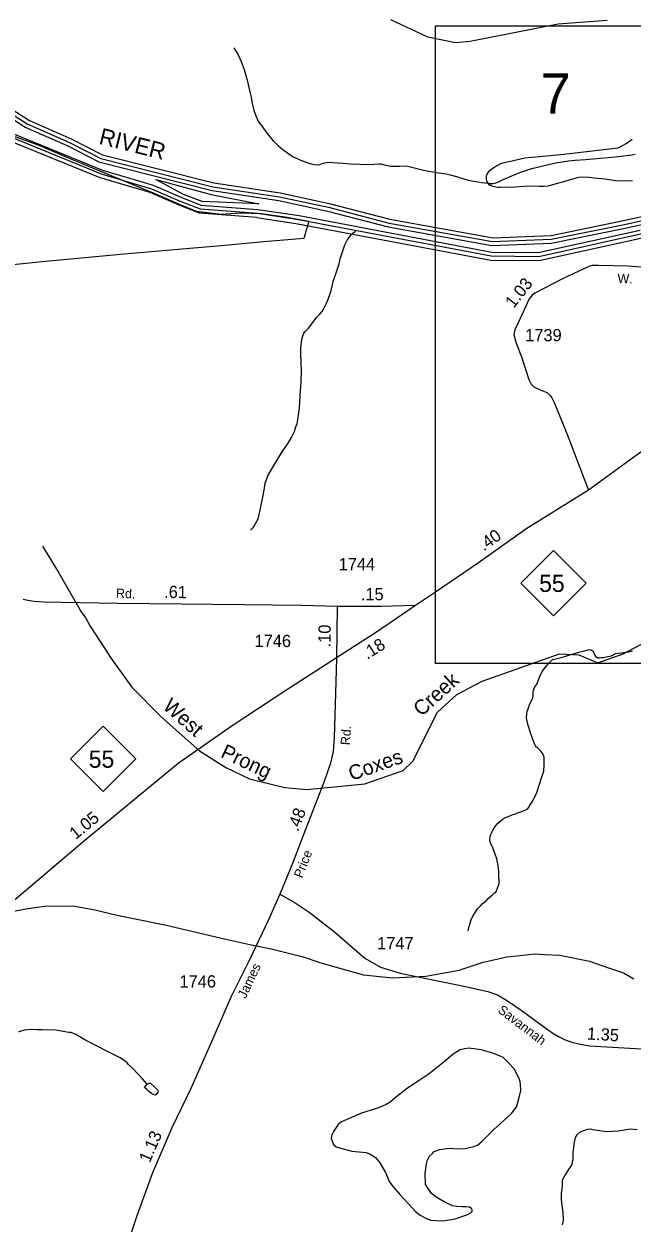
# Model space of a CAD drawing. Extents: x 2206922 to 2357709, y 510027 to 673830.
# Drawn here: x 2336184 to 2342384, y 530025 to 542251 of the extents above; entities that cross this region are included whole.
import ezdxf

# ---------------------------------------------------------------- set-up
doc = ezdxf.new("R2010")
doc.units = 0
for name, color, linetype in [('Exist Boundary Land Use Park State Division NC Parks and Recreation', 7, 'Continuous'), ('Exist Hydrographic Buffer Line', 7, 'Continuous'), ('Exist Hydrographic Creek Single Shore', 7, 'Continuous'), ('Exist Hydrographic Creek Single Shore Label', 7, 'Continuous'), ('Exist Hydrographic Misc Water Feature', 7, 'Continuous'), ('Exist Hydrographic River Shore', 7, 'Continuous'), ('Exist Hydrographic River Shore Label', 7, 'Continuous'), ('Exist Road Primary NC Attributed', 7, 'Continuous'), ('Exist Road Primary NC Service Mileage Hundredths English Label', 7, 'Continuous'), ('Exist Road Primary NC Shield CELL', 7, 'Continuous'), ('Exist Road Primary NC Shield Number Label', 7, 'Continuous'), ('Exist Road Secondary Mileage Hundredths English Label', 7, 'Continuous'), ('Exist Road Secondary Structure Standard Bridge Number Label', 7, 'Continuous'), ('Exist Road Secondary Type 51 Attributed', 7, 'Continuous'), ('Exist Road Secondary Type 51 Label', 7, 'Continuous'), ('Exist Road Secondary Type 51 Number Label', 7, 'Continuous'), ('Map Preparation Inset Cut Line', 7, 'Continuous')]:
    doc.layers.add(name, color=color, linetype=linetype)

msp = doc.modelspace()

# ---------------------------------------------------------------- linework, layer by layer
at = {"layer": 'Exist Boundary Land Use Park State Division NC Parks and Recreation'}
msp.add_lwpolyline([(2336024, 541127), (2336336, 541016), (2336685, 540867), (2337137, 540680), (2337501, 540529), (2337784, 540406), (2337941, 540344), (2338195, 540311), (2338399, 540327), (2338605, 540320), (2338869, 540283), (2339088, 540240), (2339038, 540065), (2338874, 540049), (2338626, 540030), (2338195, 539989), (2337796, 539954), (2337205, 539903), (2336805, 539867), (2336370, 539825), (2336040, 539793)], dxfattribs=at)
at = {"layer": 'Exist Hydrographic Buffer Line'}
for points in [[(2335997, 541373), (2336217, 541233), (2336649, 541044), (2336966, 540880)], [(2336016, 541318), (2336196, 541199), (2336631, 541008), (2336947, 540845), (2338101, 540553), (2338782, 540451), (2339278, 540344), (2339896, 540182), (2340953, 539993), (2341561, 540016), (2342314, 540169), (2342843, 540285)], [(2341433, 539878), (2340949, 539882), (2338982, 540254), (2338564, 540317), (2337983, 540362), (2337780, 540440), (2337488, 540568), (2336975, 540720), (2336041, 541101)], [(2341428, 539918), (2340953, 539922), (2338990, 540294), (2338570, 540356), (2337992, 540401), (2337795, 540477), (2337504, 540605), (2336988, 540758), (2336057, 541138)], [(2336966, 540880), (2338111, 540591), (2338789, 540490), (2339288, 540383), (2339906, 540221), (2340960, 540033), (2341559, 540056), (2342306, 540208), (2342837, 540324), (2344036, 540471), (2344249, 540447), (2344992, 540457), (2345179, 540436), (2345461, 540405), (2345989, 540232), (2346271, 540087), (2346498, 540033), (2346788, 540021)], [(2338580, 540418), (2338001, 540441), (2337811, 540514), (2337527, 540665), (2338092, 540514), (2338580, 540418)], [(2348344, 540559), (2347655, 540166), (2347311, 540038), (2346918, 539925), (2346462, 539897), (2345988, 539997), (2345590, 540198), (2345409, 540256), (2344967, 540303), (2343413, 540217), (2342470, 540107), (2341433, 539878)], [(2342466, 540147), (2341428, 539918)]]:
    msp.add_lwpolyline(points, dxfattribs=at)
at = {"layer": 'Exist Hydrographic Creek Single Shore'}
for points in [[(2342132, 542285), (2341632, 542249), (2340735, 542071), (2340585, 542059), (2340301, 542116), (2339925, 542295)], [(2336374, 536927), (2336544, 536648), (2336766, 536257), (2336816, 536193), (2336859, 536110), (2337003, 535886), (2337071, 535780), (2337283, 535490), (2337586, 535184), (2337974, 534839), (2338242, 534669), (2338485, 534554), (2338844, 534467), (2339069, 534446), (2339660, 534503), (2340050, 534640), (2340149, 534733), (2340401, 535235), (2340599, 535414), (2340855, 535549), (2341643, 535827), (2341843, 535818), (2342036, 535737), (2342293, 535827), (2342533, 535954)]]:
    msp.add_lwpolyline(points, dxfattribs=at)
at = {"layer": 'Exist Hydrographic Misc Water Feature'}
for points in [[(2338325, 542009), (2338368, 541936), (2338398, 541868), (2338430, 541787), (2338459, 541677), (2338487, 541558), (2338501, 541506), (2338512, 541440), (2338528, 541374), (2338547, 541316), (2338561, 541284), (2338576, 541255), (2338615, 541201), (2338659, 541138), (2338698, 541092), (2338726, 541059), (2338779, 541007), (2338827, 540968), (2338930, 540897), (2338968, 540878), (2338997, 540866), (2339061, 540843), (2339101, 540829), (2339125, 540822), (2339143, 540818), (2339179, 540816), (2339199, 540820), (2339233, 540831), (2339252, 540837), (2339267, 540839), (2339293, 540841), (2339376, 540835), (2339438, 540833), (2339511, 540826), (2339607, 540821), (2339697, 540820), (2339809, 540826), (2339824, 540826), (2339857, 540816), (2339891, 540809), (2339917, 540803), (2339935, 540801), (2340015, 540802), (2340079, 540805), (2340099, 540801), (2340257, 540759), (2340410, 540733), (2340490, 540722), (2340531, 540714), (2340594, 540695), (2340668, 540672), (2340712, 540659), (2340848, 540634), (2340916, 540627)], [(2340916, 540627), (2340904, 540647), (2340900, 540669), (2340900, 540691), (2340901, 540703), (2340907, 540719), (2340919, 540739), (2340939, 540761), (2340965, 540782), (2340986, 540796), (2341016, 540812), (2341046, 540827), (2341080, 540839), (2341130, 540850), (2341291, 540886), (2341657, 540920), (2342127, 540975), (2342241, 540989), (2342265, 540997), (2342295, 541014), (2342323, 541032), (2342349, 541048), (2342386, 541077)], [(2340916, 540627), (2340937, 540625), (2340968, 540626), (2340994, 540630), (2341022, 540641), (2341070, 540665), (2341157, 540704), (2341241, 540737), (2341362, 540779), (2341533, 540819), (2341607, 540834), (2341735, 540855), (2341803, 540864), (2341911, 540871), (2342141, 540890), (2342272, 540903), (2342384, 540917), (2342416, 540923)], [(2342390, 540653), (2342302, 540650), (2342215, 540653), (2342109, 540668), (2341997, 540680), (2341947, 540687), (2341881, 540689), (2341841, 540686), (2341800, 540674), (2341686, 540640), (2341572, 540611), (2341528, 540596), (2341483, 540594), (2341440, 540593), (2341328, 540596), (2341189, 540588), (2341039, 540585), (2341015, 540584), (2340979, 540590), (2340965, 540594), (2340951, 540596), (2340937, 540606), (2340931, 540609), (2340916, 540627)], [(2338494, 537088), (2338524, 537120), (2338567, 537199), (2338578, 537232), (2338592, 537293), (2338601, 537343), (2338611, 537391), (2338624, 537443), (2338633, 537499), (2338644, 537569), (2338659, 537614), (2338670, 537644), (2338728, 537742), (2338768, 537809), (2338824, 537899), (2338879, 537978), (2338916, 538040), (2338942, 538097), (2338957, 538145), (2338969, 538179), (2338978, 538239), (2338993, 538335), (2339001, 538459), (2339010, 538601), (2339012, 538715), (2339006, 538887), (2339007, 538945), (2339018, 539035), (2339030, 539083), (2339038, 539097), (2339051, 539115), (2339085, 539148), (2339129, 539206), (2339168, 539259), (2339201, 539291), (2339225, 539319), (2339241, 539350), (2339264, 539396), (2339287, 539444), (2339305, 539502), (2339316, 539535), (2339326, 539577), (2339337, 539625), (2339368, 539713), (2339384, 539763), (2339397, 539807), (2339409, 539857), (2339431, 539928), (2339457, 539998), (2339480, 540048), (2339519, 540101), (2339541, 540123), (2339565, 540137)], [(2340714, 533004), (2340726, 533063), (2340743, 533115), (2340764, 533161), (2340788, 533195), (2340810, 533230), (2340841, 533262), (2340861, 533284), (2340871, 533288), (2340899, 533312), (2340918, 533335), (2340962, 533371), (2340977, 533388), (2340996, 533399), (2341011, 533440), (2341022, 533466), (2341028, 533486), (2341030, 533504), (2341028, 533520), (2341026, 533544), (2341025, 533614), (2341016, 533688), (2341005, 533737), (2340989, 533787), (2340966, 533851), (2340946, 533893), (2340939, 533909), (2340933, 533931), (2340939, 533959), (2340938, 533970), (2340962, 534025), (2340978, 534053), (2341017, 534103), (2341063, 534142), (2341094, 534160), (2341116, 534167), (2341146, 534179), (2341182, 534193), (2341230, 534210), (2341259, 534220), (2341301, 534239), (2341321, 534253), (2341337, 534267), (2341340, 534279), (2341372, 534330), (2341415, 534414), (2341465, 534573), (2341484, 534631), (2341489, 534697), (2341489, 534745), (2341487, 534767), (2341484, 534789), (2341478, 534803), (2341458, 534832), (2341436, 534852), (2341416, 534872), (2341409, 534878), (2341400, 534892), (2341387, 534920), (2341370, 534966), (2341341, 535043), (2341321, 535111), (2341308, 535176), (2341312, 535212), (2341315, 535239), (2341327, 535279), (2341340, 535313), (2341373, 535377), (2341377, 535405), (2341375, 535425), (2341377, 535447), (2341382, 535469), (2341392, 535491), (2341412, 535520), (2341441, 535592), (2341468, 535650), (2341490, 535680), (2341531, 535731), (2341573, 535771)], [(2341573, 535771), (2341579, 535772), (2341662, 535791), (2341843, 535846), (2341887, 535857), (2341937, 535870), (2341961, 535872), (2341968, 535866), (2341983, 535858), (2341994, 535836), (2342006, 535815), (2342016, 535799), (2342024, 535795), (2342036, 535789), (2342048, 535787), (2342054, 535787), (2342070, 535791), (2342094, 535792), (2342120, 535798), (2342174, 535809), (2342220, 535831), (2342272, 535840), (2342347, 535849), (2342389, 535859)], [(2335905, 533275), (2335939, 533257), (2336045, 533199), (2336202, 533229), (2336393, 533255)], [(2335905, 533275), (2335939, 533257), (2336045, 533199), (2336202, 533229), (2336393, 533255)], [(2336393, 533255), (2336689, 533258), (2336741, 533248)], [(2336393, 533255), (2336689, 533258), (2336741, 533248)], [(2336741, 533248), (2336907, 533219), (2337148, 533162)], [(2336741, 533248), (2336907, 533219), (2337148, 533162)], [(2337148, 533162), (2337231, 533143), (2337619, 533067)], [(2337148, 533162), (2337231, 533143), (2337619, 533067)], [(2337619, 533067), (2338243, 532919), (2338487, 532866)], [(2337619, 533067), (2338243, 532919), (2338487, 532866)], [(2338487, 532866), (2338705, 532820), (2339031, 532739), (2339190, 532686)], [(2338487, 532866), (2338705, 532820), (2339031, 532739), (2339190, 532686)], [(2340281, 532541), (2340622, 532602), (2340865, 532683), (2341007, 532716)], [(2340281, 532541), (2340622, 532602), (2340865, 532683), (2341007, 532716)], [(2341007, 532716), (2341103, 532739), (2341212, 532750)], [(2341007, 532716), (2341103, 532739), (2341212, 532750)], [(2341212, 532750), (2341388, 532769), (2341494, 532763)], [(2341212, 532750), (2341388, 532769), (2341494, 532763)], [(2341494, 532763), (2341649, 532756), (2341952, 532695), (2342154, 532625)], [(2341494, 532763), (2341649, 532756), (2341952, 532695), (2342154, 532625)], [(2339190, 532686), (2339305, 532649), (2339647, 532557), (2339941, 532524), (2340281, 532541)], [(2339190, 532686), (2339305, 532649), (2339647, 532557), (2339941, 532524), (2340281, 532541)], [(2342154, 532625), (2342297, 532576), (2342402, 532516)], [(2342154, 532625), (2342297, 532576), (2342402, 532516)], [(2337441, 531442), (2337392, 531495), (2337291, 531604), (2337254, 531639), (2337232, 531661), (2337218, 531673), (2337165, 531710), (2337043, 531769), (2336910, 531839), (2336803, 531892), (2336711, 531947), (2336665, 531966), (2336641, 531968), (2336508, 531990), (2336366, 531996), (2336317, 531996), (2336255, 531997), (2336184, 531992), (2336152, 531982), (2336132, 531975), (2336128, 531975)], [(2341234, 531497), (2341181, 531597), (2341124, 531658), (2341070, 531711), (2341041, 531725), (2340965, 531756), (2340845, 531791), (2340719, 531807), (2340677, 531800), (2340631, 531792), (2340561, 531745), (2340470, 531668), (2340314, 531546), (2340215, 531479), (2340096, 531400), (2339969, 531302), (2339918, 531258), (2339878, 531233), (2339840, 531215), (2339778, 531192), (2339625, 531144), (2339420, 531058), (2339389, 531031), (2339340, 530959), (2339324, 530923), (2339316, 530887), (2339339, 530827), (2339367, 530801), (2339401, 530790), (2339528, 530757), (2339672, 530745), (2339714, 530727), (2339769, 530694), (2339813, 530639), (2339870, 530541), (2339889, 530494), (2339903, 530456), (2339936, 530412), (2340015, 530315), (2340181, 530139), (2340224, 530104), (2340290, 530071), (2340334, 530055), (2340386, 530050), (2340458, 530047), (2340582, 530066), (2340701, 530108), (2340743, 530132), (2340755, 530142), (2340754, 530156), (2340750, 530170), (2340728, 530188), (2340688, 530191), (2340648, 530189), (2340596, 530194), (2340552, 530200), (2340468, 530241), (2340387, 530288), (2340341, 530327), (2340298, 530387), (2340277, 530422), (2340276, 530530), (2340287, 530628), (2340298, 530670), (2340320, 530707), (2340348, 530733), (2340365, 530753), (2340425, 530774), (2340471, 530782), (2340523, 530787), (2340609, 530780), (2340683, 530783), (2340771, 530806), (2340809, 530820), (2340852, 530855), (2340974, 530980), (2341152, 531139), (2341174, 531169), (2341206, 531207), (2341234, 531303), (2341251, 531376), (2341247, 531438), (2341242, 531463), (2341234, 531497)], [(2337441, 531442), (2337452, 531448), (2337456, 531450), (2337471, 531452), (2337476, 531446), (2337517, 531411), (2337549, 531379), (2337553, 531373), (2337547, 531359), (2337532, 531335), (2337520, 531329), (2337508, 531331), (2337484, 531346), (2337461, 531364), (2337435, 531386), (2337413, 531405), (2337431, 531430), (2337441, 531442)], [(2342438, 530976), (2342364, 530983), (2342242, 530962), (2342176, 530957), (2342124, 530956), (2342032, 530967), (2342010, 530973), (2341986, 530975), (2341964, 530982), (2341930, 530978), (2341878, 530963), (2341850, 530949), (2341819, 530921), (2341803, 530890), (2341794, 530848), (2341779, 530744), (2341779, 530688), (2341782, 530668), (2341774, 530644), (2341769, 530620), (2341761, 530606), (2341741, 530576), (2341704, 530515), (2341672, 530461), (2341673, 530399), (2341660, 530327), (2341663, 530277), (2341665, 530227), (2341678, 530133), (2341680, 530113), (2341683, 530079), (2341683, 530049), (2341672, 530007)]]:
    msp.add_lwpolyline(points, dxfattribs=at)
at = {"layer": 'Exist Hydrographic River Shore'}
for points in [[(2336021, 541405), (2336239, 541266), (2336666, 541080), (2336984, 540916), (2338121, 540630), (2338796, 540529), (2339297, 540422), (2339916, 540260), (2340967, 540072), (2341558, 540096), (2342298, 540247), (2342830, 540364), (2344036, 540511), (2344253, 540487), (2344994, 540497), (2345184, 540476)], [(2338558, 540277), (2337974, 540322), (2337765, 540403), (2337472, 540532), (2336962, 540682), (2336025, 541064)], [(2338558, 540277), (2338975, 540215), (2340945, 539842), (2341437, 539838), (2342475, 540067), (2343415, 540177), (2344963, 540263), (2345397, 540218), (2345572, 540163), (2345975, 539959), (2346459, 539857), (2346925, 539886), (2347323, 540000), (2347672, 540129), (2348358, 540521), (2348640, 540624), (2349049, 540620)]]:
    msp.add_lwpolyline(points, dxfattribs=at)
at = {"layer": 'Exist Road Primary NC Attributed'}
for points in [[(2344462, 538898), (2344325, 538858), (2344197, 538802), (2344065, 538754), (2343976, 538719), (2343829, 538663), (2343695, 538620), (2343552, 538564), (2343509, 538546), (2343339, 538470), (2342994, 538254), (2342389, 537824), (2341942, 537498)], [(2341942, 537498), (2341303, 537101), (2340819, 536756), (2340379, 536458), (2340176, 536321)], [(2340176, 536321), (2339768, 536042), (2339371, 535788)], [(2339371, 535788), (2338843, 535448), (2338306, 535093), (2337756, 534709), (2336805, 533925), (2336088, 533316), (2335667, 532939), (2335019, 532401)]]:
    msp.add_lwpolyline(points, dxfattribs=at)
at = {"layer": 'Exist Road Primary NC Shield CELL'}
for points in [[(2341250, 536549), (2341583, 536882), (2341916, 536549), (2341583, 536216)], [(2336657, 534757), (2336990, 535090), (2337323, 534757), (2336990, 534424)]]:
    msp.add_lwpolyline(points, close=True, dxfattribs=at)
at = {"layer": 'Exist Road Secondary Type 51 Attributed'}
msp.add_line((2339377, 536313), (2339371, 535788), dxfattribs=at)
for points in [[(2342758, 539750), (2342341, 539780), (2342041, 539790), (2341977, 539788), (2341944, 539778), (2341682, 539655), (2341392, 539506), (2341366, 539486), (2341337, 539448), (2341222, 539203), (2341188, 539131), (2341180, 539086), (2341198, 539008), (2341259, 538846), (2341331, 538627), (2341357, 538578), (2341382, 538552), (2341446, 538520), (2341517, 538492), (2341545, 538465), (2341565, 538439), (2341589, 538391), (2341720, 538075), (2341942, 537498)], [(2339377, 536313), (2339018, 536320), (2338421, 536329), (2337791, 536334), (2337145, 536343), (2336563, 536353), (2336391, 536355), (2336288, 536362), (2336239, 536370), (2336175, 536384)], [(2340176, 536321), (2339827, 536312), (2339377, 536313)], [(2339371, 535788), (2339364, 535543), (2339347, 534971), (2339337, 534834), (2339311, 534715), (2339244, 534527), (2339056, 534037), (2338923, 533690), (2338794, 533378)], [(2338794, 533378), (2338677, 533118), (2338476, 532696), (2338297, 532334), (2338097, 531872), (2337885, 531395), (2337691, 530997), (2337493, 530536), (2337333, 530098), (2337164, 529591), (2337125, 529413), (2337102, 529173), (2337076, 528935), (2337026, 528297), (2336981, 528024), (2336944, 527870), (2336921, 527761)], [(2338794, 533378), (2338939, 533295), (2339093, 533196), (2339349, 532994), (2339660, 532724), (2339820, 532635), (2340019, 532572), (2340621, 532450), (2340914, 532384), (2341011, 532351), (2341105, 532298), (2341254, 532196), (2341520, 532002), (2341577, 531960), (2341640, 531922), (2341703, 531892), (2341769, 531870), (2341857, 531847), (2341951, 531833), (2342184, 531817), (2342539, 531799)]]:
    msp.add_lwpolyline(points, dxfattribs=at)
at = {"layer": 'Map Preparation Inset Cut Line'}
for points in [[(2340379, 536458), (2340379, 542233), (2343935, 542233)], [(2344993, 535730), (2340379, 535730), (2340379, 536458)]]:
    msp.add_lwpolyline(points, dxfattribs=at)

# ---------------------------------------------------------------- texts
at = {"layer": 'Exist Hydrographic Creek Single Shore Label'}
for s, rotation, p in [('Creek', 42.0396, (2340236, 535183)), ('West', 318.3204, (2337589, 535278)), ('Prong', 334.686, (2338179, 534779)), ('Coxes', 19.3812, (2339524, 534532))]:
    msp.add_text(s, height=150, rotation=rotation, dxfattribs=at).set_placement(p)
at = {"layer": 'Exist Hydrographic River Shore Label'}
msp.add_text('RIVER', height=167.3, rotation=345.8981, dxfattribs=at).set_placement((2336939, 541031))
at = {"layer": 'Exist Road Primary NC Service Mileage Hundredths English Label'}
for s, rotation, p in [('.40', 35.5083, (2340874, 536872)), ('.18', 32.5482, (2339685, 535767)), ('1.05', 39.4792, (2336711, 533929))]:
    msp.add_text(s, height=125, rotation=rotation, dxfattribs=at).set_placement(p)
at = {"layer": 'Exist Road Primary NC Shield Number Label'}
for p in [(2341437, 536460), (2336844, 534667)]:
    msp.add_text('55', height=175, dxfattribs=at).set_placement(p)
at = {"layer": 'Exist Road Secondary Mileage Hundredths English Label'}
for s, rotation, p in [('1.03', 51.7252, (2341177, 539346)), ('.61', 359.1757, (2337612, 536399)), ('.15', 359.9713, (2339619, 536375)), ('.10', 89.2611, (2339309, 535894)), ('.48', 69.0328, (2338979, 534010)), ('1.35', 356.2666, (2341922, 531897)), ('1.13', 66.6815, (2337466, 530631))]:
    msp.add_text(s, height=125, rotation=rotation, dxfattribs=at).set_placement(p)
at = {"layer": 'Exist Road Secondary Structure Standard Bridge Number Label'}
msp.add_text('7', height=410, dxfattribs=at).set_placement((2341453, 541338))
at = {"layer": 'Exist Road Secondary Type 51 Label'}
for s, rotation, p in [('W.', 358.3252, (2342235, 539610)), ('Rd.', 357.3683, (2337120, 536401)), ('Rd.', 86.2344, (2339507, 534895)), ('Price', 68.8905, (2339021, 533535)), ('James', 64.8454, (2338444, 532307)), ('Savannah', 322.5613, (2341008, 532180))]:
    msp.add_text(s, height=95, rotation=rotation, dxfattribs=at).set_placement(p)
at = {"layer": 'Exist Road Secondary Type 51 Number Label'}
for s, p in [('1739', (2341295, 539016)), ('1744', (2339393, 536681)), ('1746', (2338535, 535898)), ('1747', (2339785, 532815)), ('1746', (2337770, 532426))]:
    msp.add_text(s, height=125, dxfattribs=at).set_placement(p)

doc.saveas('drawing.dxf')
